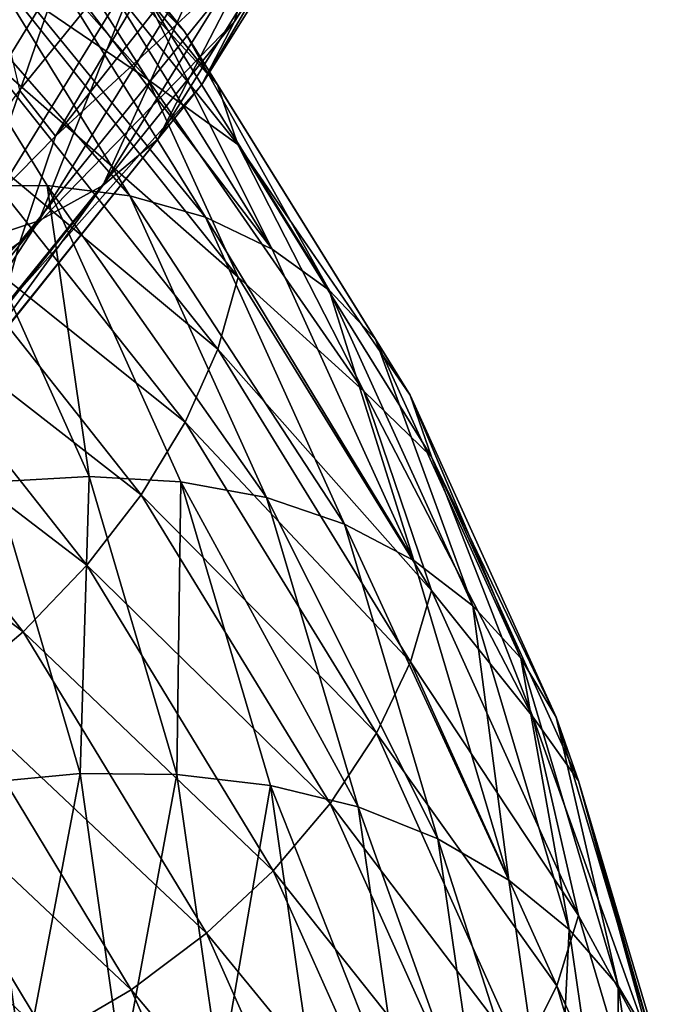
# Model space of a CAD drawing. Header units: metres. Extents: x -44 to 117, y -432 to 89.
# Tile 479 of 656: x 16.01 to 18.74, y -317.4 to -313.3. Entities that reach past the tile are written whole.
import ezdxf

# ---------------------------------------------------------------- set-up
doc = ezdxf.new("R2010")
doc.units = ezdxf.units.M
doc.layers.add('solid_125568', color=7, linetype='CONTINUOUS')

msp = doc.modelspace()

# ---------------------------------------------------------------- linework, layer by layer
at = {"layer": 'solid_125568'}
for points in [[(17.687103, -312.059601, 920.232788), (16.899376, -313.311829, 921.581604), (17.544392, -312.327667, 919.991028)], [(16.983734, -313.022247, 921.824585), (16.899376, -313.311829, 921.581604), (17.687103, -312.059601, 920.232788)], [(15.712474, -312.132751, 899.656433), (16.691549, -313.353394, 900.867065), (15.841071, -312.344208, 899.392517)], [(16.507715, -313.163147, 901.127991), (16.691549, -313.353394, 900.867065), (15.712474, -312.132751, 899.656433)], [(15.921098, -312.585907, 899.144958), (16.53838, -313.553528, 899.610474), (15.452991, -312.326385, 898.407715)], [(15.921904, -313.132874, 898.72699), (15.452991, -312.326385, 898.407715), (16.53838, -313.553528, 899.610474)], [(15.841071, -312.344208, 899.392517), (16.82814, -313.575287, 900.612244), (15.921098, -312.585907, 899.144958)], [(16.691549, -313.353394, 900.867065), (16.82814, -313.575287, 900.612244), (15.841071, -312.344208, 899.392517)], [(17.544392, -312.327667, 919.991028), (16.763, -313.574036, 921.3255), (17.351837, -312.565948, 919.746521)], [(16.899376, -313.311829, 921.581604), (16.763, -313.574036, 921.3255), (17.544392, -312.327667, 919.991028)], [(15.924991, -313.252838, 923.686768), (16.005226, -313.597351, 923.521545), (16.982681, -312.394409, 922.238831)], [(16.982681, -312.394409, 922.238831), (16.005226, -313.597351, 923.521545), (16.154894, -313.789001, 923.182373)], [(16.982681, -312.394409, 922.238831), (16.154894, -313.789001, 923.182373), (17.127872, -312.554962, 921.866211)], [(16.983734, -313.022247, 921.824585), (17.127872, -312.554962, 921.866211), (16.154894, -313.789001, 923.182373)], [(15.921098, -312.585907, 899.144958), (16.913124, -313.824341, 900.369385), (16.53838, -313.553528, 899.610474)], [(16.82814, -313.575287, 900.612244), (16.913124, -313.824341, 900.369385), (15.921098, -312.585907, 899.144958)], [(17.351837, -312.565948, 919.746521), (16.578997, -313.803375, 921.062561), (17.114023, -312.768677, 919.504944)], [(16.763, -313.574036, 921.3255), (16.578997, -313.803375, 921.062561), (17.351837, -312.565948, 919.746521)], [(15.386797, -312.806061, 902.113037), (16.464304, -314.037415, 903.093018), (15.716004, -312.826874, 901.887573)], [(15.386797, -312.806061, 902.113037), (16.119371, -313.994598, 903.291016), (16.464304, -314.037415, 903.093018)], [(15.751795, -313.997284, 903.464966), (16.119371, -313.994598, 903.291016), (15.386797, -312.806061, 902.113037)], [(17.114023, -312.768677, 919.504944), (16.351767, -313.994385, 920.79895), (16.835514, -312.930298, 919.272156)], [(16.578997, -313.803375, 921.062561), (16.351767, -313.994385, 920.79895), (17.114023, -312.768677, 919.504944)], [(15.716004, -312.826874, 901.887573), (16.778349, -314.126617, 902.874329), (16.015694, -312.895569, 901.644287)], [(15.716004, -312.826874, 901.887573), (16.464304, -314.037415, 903.093018), (16.778349, -314.126617, 902.874329)], [(16.015694, -312.895569, 901.644287), (17.056362, -314.258789, 902.64032), (16.280993, -313.009064, 901.389038)], [(16.015694, -312.895569, 901.644287), (16.778349, -314.126617, 902.874329), (17.056362, -314.258789, 902.64032)], [(16.835514, -312.930298, 919.272156), (16.085676, -314.141632, 920.540894), (16.520775, -313.045349, 919.054077)], [(16.351767, -313.994385, 920.79895), (16.085676, -314.141632, 920.540894), (16.835514, -312.930298, 919.272156)], [(16.280993, -313.009064, 901.389038), (17.056362, -314.258789, 902.64032), (16.507715, -313.163147, 901.127991)], [(16.520775, -313.045349, 919.054077), (15.784972, -314.239838, 920.294861), (16.17495, -313.10965, 918.856323)], [(16.085676, -314.141632, 920.540894), (15.784972, -314.239838, 920.294861), (16.520775, -313.045349, 919.054077)], [(16.983734, -313.022247, 921.824585), (16.154894, -313.789001, 923.182373), (16.006248, -314.229492, 923.103271)], [(16.983734, -313.022247, 921.824585), (16.006248, -314.229492, 923.103271), (16.899376, -313.311829, 921.581604)], [(16.17495, -313.10965, 918.856323), (15.454538, -314.285065, 920.066895), (15.806286, -313.123932, 918.68219)], [(15.784972, -314.239838, 920.294861), (15.454538, -314.285065, 920.066895), (16.17495, -313.10965, 918.856323)], [(15.921904, -313.132874, 898.72699), (16.914009, -314.375458, 899.947266), (15.842823, -313.435486, 898.559021)], [(15.921904, -313.132874, 898.72699), (16.53838, -313.553528, 899.610474), (16.914009, -314.375458, 899.947266)], [(16.507715, -313.163147, 901.127991), (17.293926, -314.429321, 902.396973), (16.691549, -313.353394, 900.867065)], [(17.056362, -314.258789, 902.64032), (17.293926, -314.429321, 902.396973), (16.507715, -313.163147, 901.127991)], [(16.899376, -313.311829, 921.581604), (15.926744, -314.516541, 922.851013), (16.763, -313.574036, 921.3255)], [(16.006248, -314.229492, 923.103271), (15.926744, -314.516541, 922.851013), (16.899376, -313.311829, 921.581604)], [(16.691549, -313.353394, 900.867065), (17.486521, -314.633484, 902.14978), (16.82814, -313.575287, 900.612244)], [(17.293926, -314.429321, 902.396973), (17.486521, -314.633484, 902.14978), (16.691549, -313.353394, 900.867065)], [(15.842823, -313.435486, 898.559021), (16.830013, -314.675049, 899.770264), (15.71518, -313.746094, 898.424561)], [(16.914009, -314.375458, 899.947266), (16.830013, -314.675049, 899.770264), (15.842823, -313.435486, 898.559021)], [(16.763, -313.574036, 921.3255), (15.798196, -314.773102, 922.581299), (16.578997, -313.803375, 921.062561)], [(15.926744, -314.516541, 922.851013), (15.798196, -314.773102, 922.581299), (16.763, -313.574036, 921.3255)], [(16.913124, -313.824341, 900.369385), (17.437157, -314.849915, 900.896729), (16.53838, -313.553528, 899.610474)], [(16.914009, -314.375458, 899.947266), (16.53838, -313.553528, 899.610474), (17.437157, -314.849915, 900.896729)], [(16.82814, -313.575287, 900.612244), (17.629601, -314.866425, 901.904541), (16.913124, -313.824341, 900.369385)], [(17.486521, -314.633484, 902.14978), (17.629601, -314.866425, 901.904541), (16.82814, -313.575287, 900.612244)], [(16.005226, -313.597351, 923.521545), (15.00471, -314.957428, 924.394531), (16.154894, -313.789001, 923.182373)], [(15.71518, -313.746094, 898.424561), (16.694395, -314.97937, 899.62262), (15.542957, -314.057434, 898.325806)], [(16.830013, -314.675049, 899.770264), (16.694395, -314.97937, 899.62262), (15.71518, -313.746094, 898.424561)], [(16.006248, -314.229492, 923.103271), (16.154894, -313.789001, 923.182373), (15.00471, -314.957428, 924.394531)], [(16.578997, -313.803375, 921.062561), (15.624759, -314.993927, 922.300903), (16.351767, -313.994385, 920.79895)], [(15.798196, -314.773102, 922.581299), (15.624759, -314.993927, 922.300903), (16.578997, -313.803375, 921.062561)], [(16.913124, -313.824341, 900.369385), (17.718605, -315.123291, 901.666687), (17.437157, -314.849915, 900.896729)], [(17.629601, -314.866425, 901.904541), (17.718605, -315.123291, 901.666687), (16.913124, -313.824341, 900.369385)], [(16.351767, -313.994385, 920.79895), (15.410595, -315.173706, 922.016418), (16.085676, -314.141632, 920.540894)], [(15.624759, -314.993927, 922.300903), (15.410595, -315.173706, 922.016418), (16.351767, -313.994385, 920.79895)], [(15.751795, -313.997284, 903.464966), (16.295265, -315.204926, 904.663574), (16.119371, -313.994598, 903.291016)], [(15.901014, -315.226776, 904.778381), (16.295265, -315.204926, 904.663574), (15.751795, -313.997284, 903.464966)], [(16.119371, -313.994598, 903.291016), (17.032419, -315.292114, 904.351013), (16.464304, -314.037415, 903.093018)], [(16.119371, -313.994598, 903.291016), (16.675533, -315.226288, 904.520508), (17.032419, -315.292114, 904.351013)], [(16.295265, -315.204926, 904.663574), (16.675533, -315.226288, 904.520508), (16.119371, -313.994598, 903.291016)], [(15.542957, -314.057434, 898.325806), (16.511402, -315.281372, 899.50708), (15.330129, -314.362305, 898.265015)], [(16.694395, -314.97937, 899.62262), (16.511402, -315.281372, 899.50708), (15.542957, -314.057434, 898.325806)], [(16.464304, -314.037415, 903.093018), (17.357384, -315.40274, 904.157837), (16.778349, -314.126617, 902.874329)], [(16.464304, -314.037415, 903.093018), (17.032419, -315.292114, 904.351013), (17.357384, -315.40274, 904.157837)], [(16.085676, -314.141632, 920.540894), (15.159833, -315.30722, 921.734436), (15.784972, -314.239838, 920.294861)], [(15.410595, -315.173706, 922.016418), (15.159833, -315.30722, 921.734436), (16.085676, -314.141632, 920.540894)], [(16.778349, -314.126617, 902.874329), (17.645069, -315.554413, 903.945984), (17.056362, -314.258789, 902.64032)], [(16.778349, -314.126617, 902.874329), (17.357384, -315.40274, 904.157837), (17.645069, -315.554413, 903.945984)], [(16.006248, -314.229492, 923.103271), (15.00471, -314.957428, 924.394531), (14.852515, -315.377838, 924.285767)], [(16.006248, -314.229492, 923.103271), (14.852515, -315.377838, 924.285767), (15.926744, -314.516541, 922.851013)], [(17.056362, -314.258789, 902.64032), (17.645069, -315.554413, 903.945984), (17.293926, -314.429321, 902.396973)], [(15.330129, -314.362305, 898.265015), (16.285278, -315.574036, 899.426147), (15.0807, -314.653473, 898.244385)], [(16.511402, -315.281372, 899.50708), (16.285278, -315.574036, 899.426147), (15.330129, -314.362305, 898.265015)], [(16.914009, -314.375458, 899.947266), (17.719561, -315.678772, 901.240173), (16.830013, -314.675049, 899.770264)], [(16.914009, -314.375458, 899.947266), (17.437157, -314.849915, 900.896729), (17.719561, -315.678772, 901.240173)], [(17.293926, -314.429321, 902.396973), (17.890875, -315.742157, 903.720947), (17.486521, -314.633484, 902.14978)], [(17.645069, -315.554413, 903.945984), (17.890875, -315.742157, 903.720947), (17.293926, -314.429321, 902.396973)], [(17.486521, -314.633484, 902.14978), (18.090126, -315.960846, 903.488159), (17.629601, -314.866425, 901.904541)], [(17.890875, -315.742157, 903.720947), (18.090126, -315.960846, 903.488159), (17.486521, -314.633484, 902.14978)], [(15.0807, -314.653473, 898.244385), (16.02029, -315.850281, 899.382446), (14.798801, -314.923889, 898.266235)], [(16.285278, -315.574036, 899.426147), (16.02029, -315.850281, 899.382446), (15.0807, -314.653473, 898.244385)], [(16.830013, -314.675049, 899.770264), (17.631577, -315.97522, 901.05365), (16.694395, -314.97937, 899.62262)], [(17.719561, -315.678772, 901.240173), (17.631577, -315.97522, 901.05365), (16.830013, -314.675049, 899.770264)], [(17.718605, -315.123291, 901.666687), (18.141123, -316.205048, 902.251648), (17.437157, -314.849915, 900.896729)], [(17.719561, -315.678772, 901.240173), (17.437157, -314.849915, 900.896729), (18.141123, -316.205048, 902.251648)], [(17.629601, -314.866425, 901.904541), (18.238127, -316.205292, 903.252747), (17.718605, -315.123291, 901.666687)], [(18.090126, -315.960846, 903.488159), (18.238127, -316.205292, 903.252747), (17.629601, -314.866425, 901.904541)], [(16.02029, -315.850281, 899.382446), (15.72081, -316.103363, 899.378845), (14.798801, -314.923889, 898.266235)], [(16.694395, -314.97937, 899.62262), (17.489477, -316.272888, 900.892212), (16.511402, -315.281372, 899.50708)], [(17.631577, -315.97522, 901.05365), (17.489477, -316.272888, 900.892212), (16.694395, -314.97937, 899.62262)], [(17.718605, -315.123291, 901.666687), (18.330175, -316.470306, 903.020081), (18.141123, -316.205048, 902.251648)], [(18.238127, -316.205292, 903.252747), (18.330175, -316.470306, 903.020081), (17.718605, -315.123291, 901.666687)], [(15.901014, -315.226776, 904.778381), (16.256798, -316.440308, 905.979126), (16.295265, -315.204926, 904.663574)], [(16.256798, -316.440308, 905.979126), (16.659866, -316.443817, 905.897522), (16.295265, -315.204926, 904.663574)], [(16.295265, -315.204926, 904.663574), (16.659866, -316.443817, 905.897522), (16.675533, -315.226288, 904.520508)], [(15.849026, -316.478821, 906.029846), (16.256798, -316.440308, 905.979126), (15.901014, -315.226776, 904.778381)], [(16.659866, -316.443817, 905.897522), (17.048653, -316.48999, 905.786133), (16.675533, -315.226288, 904.520508)], [(16.675533, -315.226288, 904.520508), (17.413576, -316.579529, 905.645996), (17.032419, -315.292114, 904.351013)], [(16.675533, -315.226288, 904.520508), (17.048653, -316.48999, 905.786133), (17.413576, -316.579529, 905.645996)], [(16.511402, -315.281372, 899.50708), (17.297735, -316.564972, 900.758911), (16.285278, -315.574036, 899.426147)], [(17.489477, -316.272888, 900.892212), (17.297735, -316.564972, 900.758911), (16.511402, -315.281372, 899.50708)], [(17.032419, -315.292114, 904.351013), (17.745895, -316.71228, 905.479065), (17.357384, -315.40274, 904.157837)], [(17.032419, -315.292114, 904.351013), (17.413576, -316.579529, 905.645996), (17.745895, -316.71228, 905.479065)], [(17.357384, -315.40274, 904.157837), (18.040096, -316.884064, 905.289917), (17.645069, -315.554413, 903.945984)], [(17.357384, -315.40274, 904.157837), (17.745895, -316.71228, 905.479065), (18.040096, -316.884064, 905.289917)], [(16.285278, -315.574036, 899.426147), (17.060808, -316.844666, 900.656738), (16.02029, -315.850281, 899.382446)], [(17.297735, -316.564972, 900.758911), (17.060808, -316.844666, 900.656738), (16.285278, -315.574036, 899.426147)], [(17.645069, -315.554413, 903.945984), (18.040096, -316.884064, 905.289917), (17.890875, -315.742157, 903.720947)], [(17.719561, -315.678772, 901.240173), (18.331194, -317.030396, 902.58905), (17.631577, -315.97522, 901.05365)], [(17.719561, -315.678772, 901.240173), (18.141123, -316.205048, 902.251648), (18.331194, -317.030396, 902.58905)], [(17.890875, -315.742157, 903.720947), (18.291447, -317.089539, 905.08374), (18.090126, -315.960846, 903.488159)], [(18.040096, -316.884064, 905.289917), (18.291447, -317.089539, 905.08374), (17.890875, -315.742157, 903.720947)], [(16.02029, -315.850281, 899.382446), (16.783184, -317.105164, 900.588867), (15.72081, -316.103363, 899.378845)], [(17.060808, -316.844666, 900.656738), (16.783184, -317.105164, 900.588867), (16.02029, -315.850281, 899.382446)], [(17.631577, -315.97522, 901.05365), (18.240183, -317.323486, 902.392639), (17.489477, -316.272888, 900.892212)], [(18.331194, -317.030396, 902.58905), (18.240183, -317.323486, 902.392639), (17.631577, -315.97522, 901.05365)], [(18.090126, -315.960846, 903.488159), (18.495167, -317.323212, 904.86554), (18.238127, -316.205292, 903.252747)], [(18.291447, -317.089539, 905.08374), (18.495167, -317.323212, 904.86554), (18.090126, -315.960846, 903.488159)], [(15.72081, -316.103363, 899.378845), (16.469421, -317.339844, 900.558411), (15.391934, -316.327057, 899.417175)], [(16.783184, -317.105164, 900.588867), (16.469421, -317.339844, 900.558411), (15.72081, -316.103363, 899.378845)], [(18.330175, -316.470306, 903.020081), (18.639202, -317.600037, 903.652039), (18.141123, -316.205048, 902.251648)], [(18.331194, -317.030396, 902.58905), (18.141123, -316.205048, 902.251648), (18.639202, -317.600037, 903.652039)], [(18.238127, -316.205292, 903.252747), (18.646467, -317.579559, 904.64032), (18.330175, -316.470306, 903.020081)], [(18.495167, -317.323212, 904.86554), (18.646467, -317.579559, 904.64032), (18.238127, -316.205292, 903.252747)], [(17.489477, -316.272888, 900.892212), (18.093161, -317.614227, 902.216858), (17.297735, -316.564972, 900.758911)], [(18.240183, -317.323486, 902.392639), (18.093161, -317.614227, 902.216858), (17.489477, -316.272888, 900.892212)], [(15.391934, -316.327057, 899.417175), (16.12484, -317.542847, 900.56781), (15.041534, -316.517853, 899.495178)], [(16.469421, -317.339844, 900.558411), (16.12484, -317.542847, 900.56781), (15.391934, -316.327057, 899.417175)], [(15.849026, -316.478821, 906.029846), (16.020329, -317.686249, 907.216003), (16.256798, -316.440308, 905.979126)], [(16.020329, -317.686249, 907.216003), (16.432512, -317.673553, 907.199768), (16.256798, -316.440308, 905.979126)], [(16.256798, -316.440308, 905.979126), (16.432512, -317.673553, 907.199768), (16.659866, -316.443817, 905.897522)], [(16.432512, -317.673553, 907.199768), (16.839937, -317.702911, 907.151917), (16.659866, -316.443817, 905.897522)], [(16.659866, -316.443817, 905.897522), (16.839937, -317.702911, 907.151917), (17.048653, -316.48999, 905.786133)], [(15.613036, -317.740662, 907.200134), (16.020329, -317.686249, 907.216003), (15.849026, -316.478821, 906.029846)], [(16.839937, -317.702911, 907.151917), (17.232939, -317.774414, 907.072693), (17.048653, -316.48999, 905.786133)], [(17.048653, -316.48999, 905.786133), (17.601856, -317.888153, 906.96228), (17.413576, -316.579529, 905.645996)], [(17.048653, -316.48999, 905.786133), (17.232939, -317.774414, 907.072693), (17.601856, -317.888153, 906.96228)], [(18.330175, -316.470306, 903.020081), (18.740549, -317.852966, 904.412964), (18.639202, -317.600037, 903.652039)], [(18.646467, -317.579559, 904.64032), (18.740549, -317.852966, 904.412964), (18.330175, -316.470306, 903.020081)], [(16.12484, -317.542847, 900.56781), (15.75768, -317.711151, 900.615417), (15.041534, -316.517853, 899.495178)], [(17.297735, -316.564972, 900.758911), (17.894764, -317.895966, 902.065125), (17.060808, -316.844666, 900.656738)], [(18.093161, -317.614227, 902.216858), (17.894764, -317.895966, 902.065125), (17.297735, -316.564972, 900.758911)], [(17.413576, -316.579529, 905.645996), (17.937853, -318.043457, 906.821899), (17.745895, -316.71228, 905.479065)], [(17.413576, -316.579529, 905.645996), (17.601856, -317.888153, 906.96228), (17.937853, -318.043457, 906.821899)], [(17.745895, -316.71228, 905.479065), (18.235312, -318.235748, 906.655762), (18.040096, -316.884064, 905.289917)], [(17.745895, -316.71228, 905.479065), (17.937853, -318.043457, 906.821899), (18.235312, -318.235748, 906.655762)], [(17.060808, -316.844666, 900.656738), (17.649628, -318.162109, 901.940979), (16.783184, -317.105164, 900.588867)], [(17.894764, -317.895966, 902.065125), (17.649628, -318.162109, 901.940979), (17.060808, -316.844666, 900.656738)], [(18.040096, -316.884064, 905.289917), (18.235312, -318.235748, 906.655762), (18.291447, -317.089539, 905.08374)], [(18.331194, -317.030396, 902.58905), (18.741615, -318.417786, 903.977295), (18.240183, -317.323486, 902.392639)], [(18.331194, -317.030396, 902.58905), (18.639202, -317.600037, 903.652039), (18.741615, -318.417786, 903.977295)], [(16.783184, -317.105164, 900.588867), (17.362402, -318.406128, 901.847961), (16.469421, -317.339844, 900.558411)], [(17.649628, -318.162109, 901.940979), (17.362402, -318.406128, 901.847961), (16.783184, -317.105164, 900.588867)], [(18.235312, -318.235748, 906.655762), (18.489422, -318.45932, 906.468689), (18.291447, -317.089539, 905.08374)], [(18.291447, -317.089539, 905.08374), (18.489422, -318.45932, 906.468689), (18.495167, -317.323212, 904.86554)], [(16.469421, -317.339844, 900.558411), (17.037792, -318.621613, 901.789673), (16.12484, -317.542847, 900.56781)], [(17.362402, -318.406128, 901.847961), (17.037792, -318.621613, 901.789673), (16.469421, -317.339844, 900.558411)], [(18.240183, -317.323486, 902.392639), (18.648579, -318.707458, 903.770752), (18.093161, -317.614227, 902.216858)], [(18.741615, -318.417786, 903.977295), (18.648579, -318.707458, 903.770752), (18.240183, -317.323486, 902.392639)], [(18.489422, -318.45932, 906.468689), (18.695356, -318.708313, 906.265442), (18.495167, -317.323212, 904.86554)], [(18.495167, -317.323212, 904.86554), (18.695356, -318.708313, 906.265442), (18.646467, -317.579559, 904.64032)]]:
    msp.add_3dface(points, dxfattribs=at)

doc.saveas('drawing.dxf')
